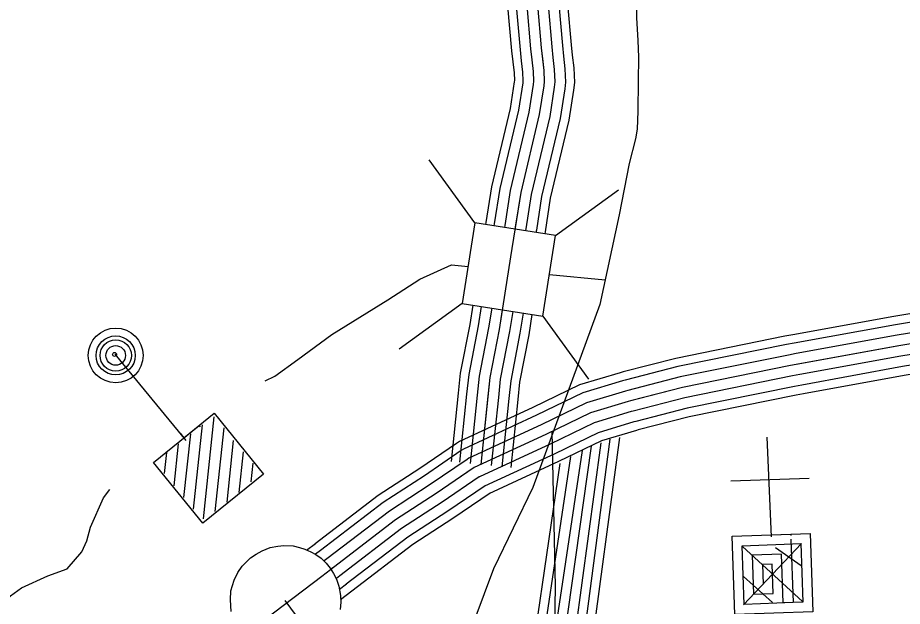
# Model space of a CAD drawing. Extents: x 1551132 to 1791609, y 378168 to 563823.
# Drawn here: x 1583022 to 1585600, y 462233 to 463948 of the extents above; entities that cross this region are included whole.
import ezdxf

# ---------------------------------------------------------------- set-up
doc = ezdxf.new("R2010")
doc.units = 0
for name, color, linetype in [('DESIGN - TRANSPORTATION - Text', 7, 'Continuous'), ('DESIGN - UTILITIES - Cable (Underground) with Text', 7, 'Continuous'), ('SURVEY - CENTERLINE - Preliminary Text', 7, 'Continuous'), ('SURVEY - CONTROL with Text', 7, 'Continuous'), ('SURVEY - DRAINAGE - Storm Sewer', 7, 'Continuous'), ('SURVEY - PROPERTY - Owners', 7, 'Continuous'), ('SURVEY - TRANSPORTATION - Roads', 7, 'Continuous'), ('SURVEY - VEGETATION - Features with Text', 7, 'Continuous')]:
    doc.layers.add(name, color=color, linetype=linetype)

msp = doc.modelspace()

# ---------------------------------------------------------------- linework, layer by layer
at = {"layer": 'DESIGN - TRANSPORTATION - Text'}
for points in [[(1584826.453, 464045.542), (1584825.636, 463947.49), (1584829.077, 463881.413), (1584830.677, 463833.37), (1584830.094, 463763.327), (1584829.361, 463675.274), (1584826.927, 463623.265), (1584822.694, 463595.28), (1584804.111, 463523.404), (1584774.878, 463373.566), (1584718.588, 463112.185)], [(1583742.994, 462889.336), (1583771.077, 462903.428), (1583837.875, 462952.246), (1583937.065, 463024.498), (1584100.711, 463125.593), (1584193.692, 463185.944), (1584286.281, 463227.729), (1584334.322, 463222.729), (1584334.414, 463222.72)], [(1584571.291, 463199.945), (1584734.113, 463184.286)], [(1584718.588, 463112.185), (1584522.7, 462578.637), (1584408.67, 462342.256), (1584354.246, 462196.402), (1584299.822, 462022.881)], [(1583001.369, 461947.153), (1582976.62, 462157.375), (1582979.57, 462211.352), (1582990.186, 462247.186), (1583000.453, 462263.003), (1583032.844, 462286.437), (1583109.392, 462321.063), (1583165.707, 462342.055), (1583208.54, 462391.315), (1583223.089, 462423.066), (1583233.772, 462462.9), (1583271.247, 462548.277), (1583289.688, 462573.178)]]:
    msp.add_lwpolyline(points, dxfattribs=at)
at = {"layer": 'DESIGN - UTILITIES - Cable (Underground) with Text'}
msp.add_line((1585328.107, 462605.464), (1585100.144, 462597.503), dxfattribs=at)
for points in [[(1583305.042, 462967.502), (1583512.116, 462716.172)], [(1583494.824, 462737.164), (1583505.908, 462723.606), (1583594.618, 462795.375), (1583738.106, 462618.18), (1583560.911, 462474.567), (1583417.381, 462651.795), (1583550.259, 462759.515), (1583553.742, 462755.198)], [(1583593.651, 462784.775), (1583562.319, 462487.1)], [(1583559.284, 462761.674), (1583533.502, 462515.217)], [(1583622.027, 462752.691), (1583596.553, 462509.368)], [(1583524.833, 462735.356), (1583505.209, 462549.718)], [(1585205.345, 462725.107), (1585217.973, 462434.917)], [(1583489.757, 462706.313), (1583477.05, 462583.86)], [(1583649.97, 462715.732), (1583631.137, 462536.035)], [(1583455.265, 462680.396), (1583448.84, 462619.586)], [(1583678.396, 462682.473), (1583666.071, 462564.37)], [(1583706.822, 462649.597), (1583701.097, 462595.479)], [(1585217.49, 462445.834), (1585217.715, 462440.767), (1585331.717, 462444.735), (1585339.645, 462216.804), (1585111.714, 462208.835), (1585103.754, 462436.766), (1585274.691, 462442.751), (1585274.874, 462438.701)], [(1585275.224, 462428.542), (1585281.693, 462243.296), (1585139.215, 462238.319), (1585133.23, 462409.265), (1585304.217, 462415.25), (1585310.16, 462244.305), (1585253.176, 462242.279), (1585248.208, 462384.757), (1585162.714, 462381.765), (1585166.715, 462267.804), (1585223.7, 462269.779), (1585220.707, 462355.273), (1585192.19, 462354.306), (1585194.215, 462297.28)], [(1585305.934, 462415.384), (1585137.106, 462237.311)], [(1585134.113, 462406.448), (1585308.977, 462246.288)], [(1585230.474, 462404.033), (1585305.276, 462351.141)], [(1585137.189, 462319.021), (1585221.542, 462243.204)]]:
    msp.add_lwpolyline(points, dxfattribs=at)
for centre, radius in [((1583307.227, 462963.8), 79.836), ((1583307.227, 462963.8), 57.025), ((1583307.227, 462963.8), 45.62), ((1583307.227, 462963.8), 28.513), ((1583303.915, 462966.682), 5.703)]:
    msp.add_circle(centre, radius, dxfattribs=at)
at = {"layer": 'SURVEY - CENTERLINE - Preliminary Text'}
for points in [[(1587652.019, 463559.606), (1587313.027, 463413.919), (1587082.349, 463315.5), (1586992.11, 463280.115), (1586715.599, 463204.072), (1586288.918, 463101.11), (1585954.601, 463051.542), (1585590.226, 462992.182), (1585273.85, 462934.464), (1584959.432, 462870.72), (1584801.161, 462829.844), (1584690.938, 462796.618), (1584560.5, 462733.5), (1584351.838, 462636.914), (1584241.315, 462561.628), (1584122.776, 462484.393), (1583907.623, 462319.747), (1583634.171, 462111.474), (1583318.537, 461877.476), (1583226.264, 461838.109), (1583134.158, 461820.775), (1583070.126, 461815.241), (1582870.314, 461838.775)], [(1585774.663, 463110.093), (1585575.476, 463077.642), (1585280.525, 463023.833)], [(1585778.638, 463085.693), (1585579.676, 463053.284), (1585284.958, 462999.515)], [(1585783.621, 463055.1), (1585584.951, 463022.733), (1585290.516, 462969.023)], [(1585280.541, 463023.833), (1585257.45, 463019.624), (1584939.966, 462955.256), (1584786.17, 462915.529)], [(1585788.604, 463024.5), (1585590.226, 462992.182), (1585296.083, 462938.522)], [(1585284.975, 462999.515), (1585262.125, 462995.348), (1584945.507, 462931.163), (1584792.344, 462891.604)], [(1585793.588, 462993.899), (1585595.501, 462961.631), (1585301.649, 462908.021)], [(1585290.533, 462969.023), (1585267.992, 462964.906), (1584952.474, 462900.937), (1584800.102, 462861.586)], [(1585798.571, 462963.306), (1585600.775, 462931.08), (1585307.207, 462877.529)], [(1585296.099, 462938.522), (1585273.85, 462934.464), (1584959.432, 462870.72), (1584807.852, 462831.569)], [(1585802.704, 462937.922), (1585605.15, 462905.738), (1585311.824, 462852.228)], [(1584786.178, 462915.538), (1584777.795, 462913.371), (1584659.347, 462877.67), (1584523.401, 462811.885), (1584308.914, 462712.599), (1584300.422, 462706.815)], [(1585301.666, 462908.021), (1585279.708, 462904.021), (1584966.39, 462840.503), (1584815.602, 462801.551)], [(1584792.361, 462891.604), (1584784.453, 462889.562), (1584668.347, 462854.569), (1584533.975, 462789.543), (1584321.147, 462691.032), (1584314.347, 462686.39)], [(1585307.224, 462877.529), (1585285.574, 462873.579), (1584973.357, 462810.277), (1584823.36, 462771.534)], [(1584800.111, 462861.595), (1584792.803, 462859.703), (1584679.647, 462825.594), (1584547.233, 462761.525), (1584336.488, 462663.973), (1584331.805, 462660.781)], [(1585311.84, 462852.228), (1585290.433, 462848.32), (1584979.123, 462785.209), (1584829.785, 462746.633)], [(1584807.869, 462831.577), (1584801.161, 462829.844), (1584690.938, 462796.618), (1584560.5, 462733.5), (1584351.838, 462636.914), (1584349.271, 462635.164)], [(1584815.627, 462801.56), (1584809.519, 462799.985), (1584702.23, 462767.642), (1584573.766, 462705.474), (1584367.187, 462609.855), (1584366.738, 462609.546)], [(1584823.377, 462771.551), (1584817.869, 462770.126), (1584713.529, 462738.666), (1584587.024, 462677.456), (1584382.529, 462582.795)], [(1584829.81, 462746.65), (1584824.802, 462745.35), (1584722.896, 462714.632), (1584598.024, 462654.214), (1584395.262, 462560.353)], [(1584300.472, 462706.849), (1584193.233, 462633.805), (1584072.686, 462555.261), (1583889.107, 462414.774)], [(1584314.389, 462686.415), (1584206.941, 462613.23), (1584086.961, 462535.061), (1583904.132, 462395.149)], [(1584331.838, 462660.797), (1584224.124, 462587.429), (1584104.869, 462509.727), (1583922.964, 462370.523)], [(1584349.288, 462635.172), (1584241.315, 462561.628), (1584122.776, 462484.393), (1583941.806, 462345.906)], [(1584366.738, 462609.546), (1584258.507, 462535.828), (1584140.684, 462459.059), (1583960.647, 462321.288)], [(1584384.187, 462583.929), (1584275.69, 462510.027), (1584158.592, 462433.725), (1583979.48, 462296.663)], [(1584398.662, 462562.67), (1584289.948, 462488.626), (1584173.442, 462412.708), (1583995.113, 462276.246)], [(1583889.132, 462414.782), (1583863.724, 462395.34)], [(1583904.148, 462395.157), (1583889.757, 462384.148)], [(1583922.989, 462370.531), (1583915.281, 462364.631)], [(1583941.822, 462345.914), (1583934.714, 462340.481)], [(1583960.655, 462321.297), (1583950.364, 462313.422)], [(1583979.496, 462296.671), (1583959.697, 462281.521)], [(1583995.121, 462276.246), (1583962.905, 462251.595)]]:
    msp.add_lwpolyline(points, dxfattribs=at)
at = {"layer": 'SURVEY - CONTROL with Text'}
for points in [[(1584901.566, 460930.128), (1584805.085, 461141.175), (1584681.088, 461418.54), (1584592.732, 461647.563), (1584577.149, 461705.773), (1584575.215, 461759.649), (1584577.215, 461792.617), (1584580.499, 461894.036), (1584585.699, 462062.265), (1584589.332, 462290.596), (1584579.808, 462742.841)], [(1584639.464, 461799.25), (1584642.464, 461892.078), (1584662.647, 462070.666), (1584748.17, 462719.466)], [(1584664.172, 461798.45), (1584667.172, 461891.294), (1584688.563, 462065.632), (1584776.678, 462724.499)], [(1584577.499, 461801.25), (1584580.499, 461894.036), (1584693.747, 462699.349)], [(1584608.481, 461800.25), (1584611.481, 461893.053), (1584722.254, 462709.407)], [(1584515.533, 461803.25), (1584518.533, 461895.994), (1584634.14, 462669.173)], [(1584546.516, 461802.25), (1584549.516, 461895.019), (1584667.83, 462686.773)], [(1584489.826, 461804.084), (1584492.826, 461896.811), (1584603.04, 462649.056)]]:
    msp.add_lwpolyline(points, dxfattribs=at)
at = {"layer": 'SURVEY - DRAINAGE - Storm Sewer'}
for p, q in [((1584354.441, 463350.143), (1584221.011, 463533.957)), ((1584589.142, 463313.057), (1584772.872, 463446.545)), ((1584317.396, 463115.567), (1584133.574, 462982.012)), ((1584551.873, 463078.397), (1584685.453, 462894.634))]:
    msp.add_line(p, q, dxfattribs=at)
msp.add_lwpolyline([(1584317.396, 463115.567), (1584551.923, 463078.356), (1584589.142, 463313.057), (1584354.441, 463350.143)], close=True, dxfattribs=at)
at = {"layer": 'SURVEY - PROPERTY - Owners'}
msp.add_lwpolyline([(1584536.418, 463984.674), (1584547.376, 463860.496), (1584554.817, 463794.386), (1584556.55, 463762.351), (1584555.025, 463749.509), (1584541.759, 463666.415), (1584487.894, 463438.751), (1584458.352, 463250.888), (1584424.603, 463039.057), (1584397.462, 462899.204), (1584371.271, 462645.905)], dxfattribs=at)
at = {"layer": 'SURVEY - TRANSPORTATION - Roads'}
for points in [[(1584567.334, 464362.234), (1584531.26, 464319.633), (1584498.31, 464250.106), (1584477.753, 464194.413), (1584462.536, 464145.128), (1584451.403, 464058.542), (1584449.611, 463981.865), (1584461.086, 463851.829), (1584464.736, 463819.419)], [(1584586.192, 464346.258), (1584552.218, 464306.124), (1584521.118, 464240.514), (1584501.177, 464186.487), (1584486.777, 464139.869), (1584476.078, 464056.676), (1584474.353, 463982.665), (1584485.686, 463854.295), (1584489.302, 463822.186)], [(1584609.85, 464326.224), (1584578.492, 464289.19), (1584549.726, 464228.488), (1584530.543, 464176.537), (1584517.185, 464133.269), (1584507.035, 464054.326), (1584505.385, 463983.665), (1584516.526, 463857.395), (1584520.101, 463825.661)], [(1584633.507, 464306.191), (1584604.766, 464272.248), (1584578.325, 464216.455), (1584559.917, 464166.587), (1584547.593, 464126.669), (1584537.984, 464051.984), (1584536.418, 463984.674), (1584547.376, 463860.496), (1584550.909, 463829.128)], [(1584657.165, 464286.157), (1584631.041, 464255.306), (1584606.925, 464204.421), (1584589.292, 464156.637), (1584578, 464120.069), (1584568.934, 464049.642), (1584567.45, 463985.682), (1584578.225, 463863.596), (1584581.717, 463832.595)], [(1584680.823, 464266.123), (1584657.315, 464238.372), (1584635.532, 464192.396), (1584618.658, 464146.686), (1584608.408, 464113.469), (1584599.891, 464047.292), (1584598.483, 463986.682), (1584609.066, 463866.696), (1584612.516, 463836.07)], [(1584700.447, 464249.506), (1584679.115, 464224.313), (1584659.257, 464182.412), (1584643.024, 464138.436), (1584633.624, 464107.994), (1584625.566, 464045.35), (1584624.224, 463987.516), (1584634.657, 463869.263), (1584638.074, 463838.945)], [(1584536.418, 463984.674), (1584547.376, 463860.496), (1584554.817, 463794.386), (1584556.55, 463762.351), (1584555.025, 463749.509), (1584541.759, 463666.415), (1584487.894, 463438.751), (1584458.352, 463250.888), (1584424.603, 463039.057), (1584397.462, 462899.204), (1584371.271, 462645.905)], [(1584550.909, 463829.145), (1584554.817, 463794.386), (1584556.55, 463762.351), (1584555.025, 463749.509), (1584541.759, 463666.415), (1584487.894, 463438.751), (1584472.061, 463338.065)], [(1584581.717, 463832.612), (1584585.725, 463796.961), (1584587.65, 463761.351), (1584585.733, 463745.234), (1584572.192, 463660.39), (1584518.334, 463432.768), (1584502.685, 463333.248)], [(1584612.516, 463836.07), (1584616.624, 463799.527), (1584618.749, 463760.36), (1584616.441, 463740.959), (1584602.624, 463654.374), (1584548.775, 463426.776), (1584533.309, 463328.432)], [(1584638.074, 463838.945), (1584642.265, 463801.661), (1584644.548, 463759.526), (1584641.923, 463737.417), (1584627.865, 463649.382), (1584574.025, 463421.817), (1584558.708, 463324.44)], [(1584464.736, 463819.453), (1584468.361, 463787.194), (1584469.561, 463765.143), (1584469.119, 463761.46), (1584456.636, 463683.258), (1584402.746, 463455.493), (1584386.396, 463351.541)], [(1584489.302, 463822.22), (1584493.01, 463789.244), (1584494.352, 463764.343), (1584493.61, 463758.06), (1584480.894, 463678.457), (1584427.012, 463450.726), (1584410.812, 463347.699)], [(1584520.101, 463825.678), (1584523.91, 463791.81), (1584525.451, 463763.351), (1584524.318, 463753.784), (1584511.326, 463672.441), (1584457.453, 463444.735), (1584441.436, 463342.882)], [(1584386.396, 463351.549), (1584385.404, 463345.257)], [(1584410.812, 463347.715), (1584409.82, 463341.399)], [(1584441.436, 463342.899), (1584440.436, 463336.557)], [(1584472.061, 463338.082), (1584471.061, 463331.723)], [(1584502.685, 463333.265), (1584501.676, 463326.882)], [(1584533.309, 463328.448), (1584532.301, 463322.04)], [(1584558.708, 463324.457), (1584557.7, 463318.031)], [(1584348.205, 463110.676), (1584339.197, 463054.141), (1584311.606, 462911.946), (1584305.572, 462853.628)], [(1584372.613, 463106.809), (1584363.538, 463049.841), (1584336.072, 462908.312), (1584330.155, 462851.086)], [(1584403.229, 463101.942), (1584394.07, 463044.449), (1584366.771, 462903.762), (1584360.996, 462847.902)], [(1584433.845, 463097.084), (1584424.603, 463039.057), (1584397.462, 462899.204), (1584391.829, 462844.711)], [(1584464.469, 463092.225), (1584455.136, 463033.666), (1584428.153, 462894.645), (1584422.661, 462841.519)], [(1584495.085, 463087.367), (1584485.668, 463028.274), (1584458.852, 462890.095), (1584453.502, 462838.336)], [(1584520.476, 463083.334), (1584510.993, 463023.799), (1584484.31, 462886.312), (1584479.077, 462835.694)], [(1584305.572, 462853.644), (1584285.014, 462654.822)], [(1584330.155, 462851.102), (1584309.597, 462652.281)], [(1584360.996, 462847.919), (1584340.438, 462649.097)], [(1584391.829, 462844.727), (1584371.271, 462645.905)], [(1584422.661, 462841.536), (1584402.103, 462642.714)], [(1584453.502, 462838.352), (1584432.944, 462639.53)], [(1584479.077, 462835.702), (1584458.519, 462636.88)], [(1583800.034, 462249.311), (1583990.354, 461991.847), (1584018.287, 461954.879), (1584030.678, 461941.254), (1584049.82, 461933.27), (1584099.718, 461924.82), (1584217.507, 461909.753), (1584474.926, 461861.418), (1584921.666, 461770.733)]]:
    msp.add_lwpolyline(points, dxfattribs=at)
at = {"layer": 'SURVEY - VEGETATION - Features with Text'}
msp.add_lwpolyline([(1583643.846, 462217.861), (1583642.288, 462251.136), (1583642.954, 462277.57), (1583652.329, 462309.03), (1583663.054, 462330.888), (1583675.887, 462349.172), (1583686.603, 462360.198), (1583700.403, 462373.49), (1583716.403, 462384.173), (1583734.369, 462394.273), (1583757.377, 462403.615), (1583779.501, 462407.824), (1583797.359, 462409.766), (1583824.475, 462408.424), (1583843.325, 462404.457), (1583858.524, 462399.09), (1583876.407, 462391.44), (1583891.04, 462383.407), (1583906.615, 462372.415), (1583921.006, 462358.656), (1583932.264, 462343.856), (1583941.714, 462327.897), (1583951.205, 462311.896), (1583957.83, 462291.213), (1583962.305, 462264.029), (1583962.972, 462244.853), (1583961.297, 462223.394)], dxfattribs=at)

doc.saveas('drawing.dxf')
